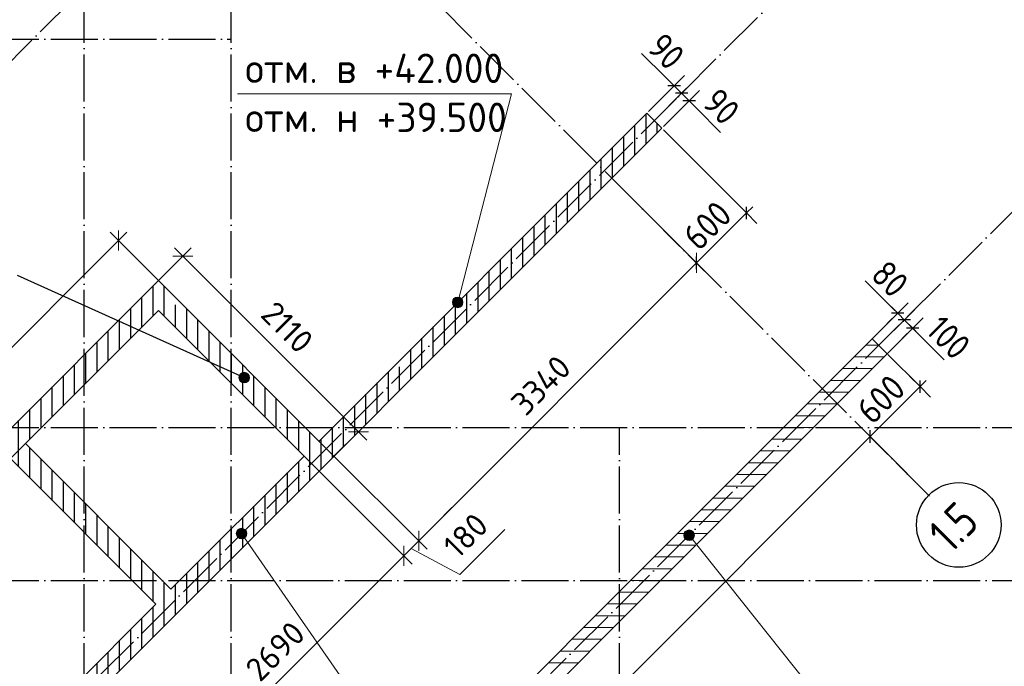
# Model space of a CAD drawing. Header units: millimetres. Extents: x -49773 to 2322955, y -3321 to 58485.
# Tile 427 of 580: x 1675838 to 1684208, y 11002 to 16495. Entities that reach past the tile are written whole.
import ezdxf

# ---------------------------------------------------------------- set-up
doc = ezdxf.new("R2010")
doc.units = ezdxf.units.MM
doc.header["$PDMODE"] = 65
doc.linetypes.add('______11', pattern=[500, 400, -50, 0, -50])
doc.linetypes.add('______5', pattern=[1100, 800, -100, 100, -100])
for name, color, linetype, lineweight in [('Высотная отметки_ общее', 7, 'Continuous', 13), ('Размерная линия_ общее', 7, 'Continuous', 13), ('Размерная линия_ общее_1', 7, 'Continuous', 13), ('СПДС_РАЗМЕРЫ', 152, 'Continuous', 25), ('Стена_ общее', 7, 'Continuous', 35), ('тонкая', 7, 'Continuous', 25)]:
    doc.layers.add(name, color=color, linetype=linetype, lineweight=lineweight)
doc.layers.add('Осевая линия_ общее', color=7, linetype='______5', lineweight=13, true_color=0xa0a0a0)
doc.styles.add('ISOCPEUR', font='txt')
doc.dimstyles.new('__________2', dxfattribs={"dimtxt": 250, "dimasz": 200, "dimexe": 0, "dimexo": 0, "dimgap": 100, "dimtad": 1, "dimdec": 0, "dimrnd": 1, "dimzin": 12, "dimdsep": 46, "dimtxsty": 'ISOCPEUR', "dimblk": 'ALL_ML_STRICH', "dimblk1": 'ALL_ML_STRICH', "dimblk2": 'ALL_ML_STRICH', "dimsah": 1, "dimcen": 0, "dimclrd": 7, "dimclre": 7, "dimclrt": 7, "dimadec": 0, "dimazin": 0, "dimtfac": 1, "dimtdec": 0, "dimtmove": 1, "dimatfit": 3, "dimfxl": 0, "dimtzin": 0, "dimlwd": 0, "dimlwe": 13, "dimarcsym": 0})

# ---------------------------------------------------------------- blocks, each defined once
blk = doc.blocks.new('ALL_ML_STRICH')
at = {"color": 0, "linetype": 'ByBlock', "lineweight": -2}
for p, q in [((0, -0.5), (0, 0.5)), ((-1, 0), (0.5, 0)), ((-0.3, -0.3), (0.3, 0.3))]:
    blk.add_line(p, q, dxfattribs=at)
blk = doc.blocks.new('*D972')
at = {"layer": 'Defpoints', "color": 0}
for p in [(1676677.361306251, 14619.53255214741), (1677017.476637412, 14279.42327415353), (1673750.67526387, 11012.56375902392)]:
    blk.add_point(p, dxfattribs=at)
at = {"layer": 'СПДС_РАЗМЕРЫ', "color": 7, "lineweight": 13}
for p, q in [((1677017.476637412, 14279.42327415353), (1676677.361306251, 14619.53255214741)), ((1673750.67526387, 11012.56375902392), (1673410.559932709, 11352.6730370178))]:
    blk.add_line(p, q, dxfattribs=at)
at = {"layer": 'СПДС_РАЗМЕРЫ', "color": 7, "lineweight": 0}
blk.add_line((1673551.980030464, 11494.09565172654), (1676535.941208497, 14478.10993743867), dxfattribs=at)
at = {"layer": 'СПДС_РАЗМЕРЫ', "color": 7, "lineweight": 0, "xscale": 200, "yscale": 200, "zscale": 200}
for p, rotation in [((1676677.361306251, 14619.53255214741), 45.00050986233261), ((1673410.559932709, 11352.6730370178), 225.0005098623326)]:
    blk.add_blockref('ALL_ML_STRICH', p, dxfattribs=dict(at, rotation=rotation))
at = {"layer": 'СПДС_РАЗМЕРЫ', "color": 7, "insert": (1674902.538004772, 13127.52289233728), "char_height": 200, "attachment_point": 5, "rotation": 45.000509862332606, "style": 'ISOCPEUR'}
blk.add_mtext('4620', dxfattribs=at)
blk = doc.blocks.new('*D973')
at = {"layer": 'Defpoints', "color": 0}
for p in [(1677224.947382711, 14486.89401945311), (1677017.476637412, 14279.42327415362), (1678509.497895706, 12787.40201585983)]:
    blk.add_point(p, dxfattribs=at)
at = {"layer": 'СПДС_РАЗМЕРЫ', "color": 7, "lineweight": 13}
for p, q in [((1677017.476637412, 14279.42327415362), (1677224.947382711, 14486.89401945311)), ((1678509.497895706, 12787.40201585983), (1678716.968641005, 12994.87276115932))]:
    blk.add_line(p, q, dxfattribs=at)
at = {"layer": 'СПДС_РАЗМЕРЫ', "color": 7, "lineweight": 0}
blk.add_line((1678575.547284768, 13136.29411739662), (1677366.368738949, 14345.4726632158), dxfattribs=at)
at = {"layer": 'СПДС_РАЗМЕРЫ', "color": 7, "lineweight": 0, "xscale": 200, "yscale": 200, "zscale": 200}
for p, rotation in [((1677224.947382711, 14486.89401945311), 135.0000000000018), ((1678716.968641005, 12994.87276115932), 315.0000000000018)]:
    blk.add_blockref('ALL_ML_STRICH', p, dxfattribs=dict(at, rotation=rotation))
at = {"layer": 'СПДС_РАЗМЕРЫ', "color": 7, "insert": (1678112.379368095, 13882.30474654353), "char_height": 200, "attachment_point": 5, "rotation": 315.0000000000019, "style": 'ISOCPEUR'}
blk.add_mtext('2110', dxfattribs=at)
blk = doc.blocks.new('*D974')
at = {"layer": 'Defpoints', "color": 0}
for p in [(1680871.234956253, 15149.13907640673), (1681591.34329294, 14429.04355577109), (1678509.526966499, 12787.3729450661)]:
    blk.add_point(p, dxfattribs=at)
at = {"layer": 'СПДС_РАЗМЕРЫ', "color": 7, "lineweight": 13}
for p, q in [((1680871.234956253, 15149.13907640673), (1681591.34329294, 14429.04355577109)), ((1678509.526966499, 12787.3729450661), (1679229.627248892, 12067.28547858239))]:
    blk.add_line(p, q, dxfattribs=at)
at = {"layer": 'СПДС_РАЗМЕРЫ', "color": 7, "lineweight": 0}
blk.add_line((1679371.047346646, 12208.70809329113), (1681449.923195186, 14287.62094106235), dxfattribs=at)
at = {"layer": 'СПДС_РАЗМЕРЫ', "color": 7, "lineweight": 0, "xscale": 200, "yscale": 200, "zscale": 200}
for p, rotation in [((1681591.34329294, 14429.04355577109), 45.00050986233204), ((1679229.627248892, 12067.28547858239), 225.0005098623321)]:
    blk.add_blockref('ALL_ML_STRICH', p, dxfattribs=dict(at, rotation=rotation))
at = {"layer": 'СПДС_РАЗМЕРЫ', "color": 7, "insert": (1680269.062656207, 13389.58461493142), "char_height": 200, "attachment_point": 5, "rotation": 45.000509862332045, "style": 'ISOCPEUR'}
blk.add_mtext('3340', dxfattribs=at)
blk = doc.blocks.new('*D975')
at = {"layer": 'Defpoints', "color": 0}
for p in [(1678509.526966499, 12787.3729450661), (1678382.325287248, 12660.00291157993), (1679229.635303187, 12067.27742443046)]:
    blk.add_point(p, dxfattribs=at)
at = {"layer": 'СПДС_РАЗМЕРЫ', "color": 7, "lineweight": 13}
for p, q in [((1678509.526966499, 12787.3729450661), (1679229.635303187, 12067.27742443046)), ((1678382.325287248, 12660.00291157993), (1679102.350578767, 11939.99043463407))]:
    blk.add_line(p, q, dxfattribs=at)
at = {"layer": 'СПДС_РАЗМЕРЫ', "color": 7, "lineweight": 0}
for p, q in [((1679371.055400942, 12208.70003913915), (1679512.475498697, 12350.12265384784)), ((1679961.486725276, 12162.74010550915), (1679579.652461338, 11780.89904579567)), ((1679102.350578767, 11939.99043463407), (1679229.635303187, 12067.27742443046)), ((1679579.652461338, 11780.89904579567), (1679165.992940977, 12003.63392953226)), ((1678960.930481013, 11798.56781992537), (1678819.510383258, 11657.14520521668))]:
    blk.add_line(p, q, dxfattribs=at)
at = {"layer": 'СПДС_РАЗМЕРЫ', "color": 7, "lineweight": 0, "xscale": 200, "yscale": 200, "zscale": 200}
for p, rotation in [((1679229.635303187, 12067.27742443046), 225.000509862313), ((1679102.350578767, 11939.99043463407), 45.000509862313)]:
    blk.add_blockref('ALL_ML_STRICH', p, dxfattribs=dict(at, rotation=rotation))
at = {"layer": 'СПДС_РАЗМЕРЫ', "color": 7, "insert": (1679629.146978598, 12113.23967340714), "char_height": 200, "attachment_point": 5, "rotation": 45.000509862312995, "style": 'ISOCPEUR'}
blk.add_mtext('180', dxfattribs=at)
blk = doc.blocks.new('*D976')
at = {"layer": 'Defpoints', "color": 0}
for p in [(1678382.15065904, 12660.17754840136), (1679102.258995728, 11940.08202776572), (1676480.100312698, 10758.00443285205)]:
    blk.add_point(p, dxfattribs=at)
at = {"layer": 'СПДС_РАЗМЕРЫ', "color": 7, "lineweight": 13}
for p, q in [((1678382.15065904, 12660.17754840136), (1679102.258995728, 11940.08202776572)), ((1676480.100312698, 10758.00443285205), (1677200.164190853, 10037.95336995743))]:
    blk.add_line(p, q, dxfattribs=at)
at = {"layer": 'СПДС_РАЗМЕРЫ', "color": 7, "lineweight": 0}
blk.add_line((1677341.584288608, 10179.37598466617), (1678960.838897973, 11798.65941305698), dxfattribs=at)
at = {"layer": 'СПДС_РАЗМЕРЫ', "color": 7, "lineweight": 0, "xscale": 200, "yscale": 200, "zscale": 200}
for p, rotation in [((1679102.258995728, 11940.08202776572), 45.00050986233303), ((1677200.164190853, 10037.95336995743), 225.000509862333)]:
    blk.add_blockref('ALL_ML_STRICH', p, dxfattribs=dict(at, rotation=rotation))
at = {"layer": 'СПДС_РАЗМЕРЫ', "color": 7, "insert": (1678009.788978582, 11130.43779661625), "char_height": 200, "attachment_point": 5, "rotation": 45.000509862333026, "style": 'ISOCPEUR'}
blk.add_mtext('2690', dxfattribs=at)

msp = doc.modelspace()

# ---------------------------------------------------------------- hatches: boundary and pattern name
at = {"layer": 'Высотная отметки_ общее', "linetype": 'Continuous', "lineweight": 13, "transparency": 33554687}
for points in [[(1679516.464385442, 14091.07734207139), (1679581.082305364, 14133.68598464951), (1679558.633574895, 14138.29413894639)], [(1679516.464385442, 14091.07734207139), (1679558.633574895, 14138.29413894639), (1679521.066436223, 14113.52607254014)], [(1679523.587188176, 14068.82392410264), (1679581.082305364, 14133.68598464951), (1679516.464385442, 14091.07734207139)], [(1679521.066436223, 14113.52607254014), (1679558.633574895, 14138.29413894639), (1679536.386260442, 14131.16523269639)], [(1679523.587188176, 14068.82392410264), (1679598.72146552, 14118.37226394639), (1679581.082305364, 14133.68598464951)], [(1679541.238555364, 14053.51020339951), (1679598.72146552, 14118.37226394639), (1679523.587188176, 14068.82392410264)], [(1679541.238555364, 14053.51020339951), (1679605.85037177, 14096.11274246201), (1679598.72146552, 14118.37226394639)], [(1679563.681182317, 14048.90204910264), (1679605.85037177, 14096.11274246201), (1679541.238555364, 14053.51020339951)], [(1679563.681182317, 14048.90204910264), (1679601.242217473, 14073.68232254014), (1679605.85037177, 14096.11274246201)], [(1679601.242217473, 14073.68232254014), (1679563.681182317, 14048.90204910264), (1679585.92849677, 14056.03095535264)], [(1677702.04653792, 13460.94238937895), (1677781.508207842, 13426.3598698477), (1677711.146879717, 13482.4633854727)], [(1677711.146879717, 13482.4633854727), (1677790.614653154, 13447.88086594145), (1677730.104399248, 13496.1352604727)], [(1677711.146879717, 13482.4633854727), (1677781.508207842, 13426.3598698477), (1677790.614653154, 13447.88086594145)], [(1677730.104399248, 13496.1352604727), (1677788.045073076, 13470.64087570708), (1677752.864409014, 13498.6987370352)], [(1677730.104399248, 13496.1352604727), (1677790.614653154, 13447.88086594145), (1677788.045073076, 13470.64087570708)], [(1677752.864409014, 13498.6987370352), (1677788.045073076, 13470.64087570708), (1677774.385405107, 13489.59839523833)], [(1677704.610014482, 13438.18237961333), (1677762.556791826, 13412.6879948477), (1677702.04653792, 13460.94238937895)], [(1677702.04653792, 13460.94238937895), (1677762.556791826, 13412.6879948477), (1677781.508207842, 13426.3598698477)], [(1677739.790678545, 13410.13062180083), (1677704.610014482, 13438.18237961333), (1677718.269682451, 13419.22486008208)], [(1677704.610014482, 13438.18237961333), (1677739.790678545, 13410.13062180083), (1677762.556791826, 13412.6879948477)], [(1677679.811054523, 12135.79745006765), (1677759.272724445, 12101.2149305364), (1677688.91139632, 12157.3184461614)], [(1677688.91139632, 12157.3184461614), (1677768.379169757, 12122.73592663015), (1677707.868915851, 12170.9903211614)], [(1677688.91139632, 12157.3184461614), (1677759.272724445, 12101.2149305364), (1677768.379169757, 12122.73592663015)], [(1677707.868915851, 12170.9903211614), (1677765.809589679, 12145.49593639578), (1677730.628925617, 12173.5537977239)], [(1677707.868915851, 12170.9903211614), (1677768.379169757, 12122.73592663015), (1677765.809589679, 12145.49593639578)], [(1677730.628925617, 12173.5537977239), (1677765.809589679, 12145.49593639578), (1677752.14992171, 12164.45345592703)], [(1681483.706687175, 12121.31539717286), (1681563.168357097, 12086.73287764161), (1681492.807028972, 12142.83639326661)], [(1681492.807028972, 12142.83639326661), (1681572.274802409, 12108.25387373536), (1681511.764548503, 12156.50826826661)], [(1681492.807028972, 12142.83639326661), (1681563.168357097, 12086.73287764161), (1681572.274802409, 12108.25387373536)], [(1681511.764548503, 12156.50826826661), (1681569.705222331, 12131.01388350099), (1681534.524558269, 12159.07174482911)], [(1681511.764548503, 12156.50826826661), (1681572.274802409, 12108.25387373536), (1681569.705222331, 12131.01388350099)], [(1681534.524558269, 12159.07174482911), (1681569.705222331, 12131.01388350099), (1681556.045554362, 12149.97140303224)], [(1677682.374531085, 12113.03744030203), (1677740.321308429, 12087.5430555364), (1677679.811054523, 12135.79745006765)], [(1677679.811054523, 12135.79745006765), (1677740.321308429, 12087.5430555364), (1677759.272724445, 12101.2149305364)], [(1677717.555195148, 12084.98568248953), (1677682.374531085, 12113.03744030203), (1677696.034199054, 12094.07992077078)], [(1677682.374531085, 12113.03744030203), (1677717.555195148, 12084.98568248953), (1677740.321308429, 12087.5430555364)], [(1681486.270163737, 12098.55538740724), (1681544.216941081, 12073.06100264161), (1681483.706687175, 12121.31539717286)], [(1681483.706687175, 12121.31539717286), (1681544.216941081, 12073.06100264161), (1681563.168357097, 12086.73287764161)], [(1681521.4508278, 12070.50362959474), (1681486.270163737, 12098.55538740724), (1681499.929831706, 12079.59786787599)], [(1681486.270163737, 12098.55538740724), (1681521.4508278, 12070.50362959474), (1681544.216941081, 12073.06100264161)]]:
    msp.add_hatch(color=7, dxfattribs=at).paths.add_polyline_path(points)
at = {"layer": 'тонкая'}
h = msp.add_hatch(dxfattribs=at)
h.set_pattern_fill('ANSI31', color=254, scale=30, angle=45)
h.set_pattern_definition([(90, (0, 0), (-95.25, 5.832380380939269e-15), [])])
edge = h.paths.add_edge_path()
edge.add_line((1674469.143922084, 11731.04520433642), (1674723.694879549, 11731.04520433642))
edge.add_line((1673877.951875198, 10885.2871476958), (1674723.694879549, 11731.04520433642))
edge.add_line((1673885.819306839, 10877.41937650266), (1673877.951875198, 10885.2871476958))
edge.add_line((1673885.819306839, 10735.99281752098), (1673885.819306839, 10877.41937650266))
edge.add_line((1673735.813203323, 10885.99906270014), (1673885.819306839, 10735.99281752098))
edge.add_line((1673735.813203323, 10885.99906270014), (1673735.813203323, 10997.70312375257))
edge.add_line((1673750.675263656, 11012.56375881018), (1673735.813203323, 10997.70312375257))
edge.add_line((1673750.675263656, 11012.56375881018), (1674469.143922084, 11731.04520433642))
edge = h.paths.add_edge_path()
edge.add_line((1675769.120785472, 13031.04520433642), (1676385.819306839, 13647.75470152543))
edge.add_line((1676385.819306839, 13393.19921363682), (1676385.819306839, 13647.75470152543))
edge.add_line((1676023.671742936, 13031.04520433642), (1676385.819306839, 13393.19921363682))
edge.add_line((1675769.120785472, 13031.04520433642), (1676023.671742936, 13031.04520433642))
edge = h.paths.add_edge_path()
edge.add_line((1677153.97436792, 14142.92554364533), (1677017.476637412, 14279.4232741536))
edge.add_arc((1677185.793287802, 14111.10485269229), 45.00000039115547, 134.9984054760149, 315.0015945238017)
edge.add_line((1677635.813203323, 13661.0867082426), (1677217.613978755, 14079.28593281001))
edge.add_line((1677635.813203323, 13406.55181756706), (1677635.813203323, 13661.0867082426))
edge.add_line((1677017.502185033, 14024.8933343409), (1677635.813203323, 13406.55181756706))
edge.add_line((1676385.819306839, 13393.19921363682), (1677017.502185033, 14024.8933343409))
edge.add_line((1676385.819306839, 13393.19921363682), (1676385.819306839, 13647.75470152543))
edge.add_line((1676385.819306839, 13647.75470152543), (1677017.476637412, 14279.4232741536))
edge = h.paths.add_edge_path()
edge.add_line((1677635.813203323, 13406.55181756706), (1678011.301295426, 13031.04520433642))
edge.add_line((1677635.813203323, 13406.55181756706), (1677635.813203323, 13661.0867082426))
edge.add_line((1678265.854707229, 13031.04520433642), (1677635.813203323, 13661.0867082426))
edge.add_line((1678011.301295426, 13031.04520433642), (1678265.854707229, 13031.04520433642))
edge = h.paths.add_edge_path()
edge.add_line((1678011.301295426, 13031.04520433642), (1678265.854707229, 13031.04520433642))
edge.add_line((1678382.225462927, 12914.67444863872), (1678265.854707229, 13031.04520433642))
edge.add_line((1678445.859590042, 12851.04032152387), (1678382.225462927, 12914.67444863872))
edge.add_line((1678318.575305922, 12723.75603740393), (1678445.859590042, 12851.04032152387))
edge.add_line((1678254.942466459, 12787.39201558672), (1678318.575305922, 12723.75603740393))
edge.add_line((1678011.301295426, 13031.04520433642), (1678254.942466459, 12787.39201558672))
edge = h.paths.add_edge_path()
edge.add_line((1676385.819306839, 12139.19990786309), (1676385.819306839, 12393.81352801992))
edge.add_line((1677048.554940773, 11731.04520433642), (1676385.819306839, 12393.81352801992))
edge.add_line((1676793.994142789, 11731.04520433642), (1677048.554940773, 11731.04520433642))
edge.add_line((1676385.819306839, 12139.19990786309), (1676793.994142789, 11731.04520433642))
edge = h.paths.add_edge_path()
edge.add_line((1675758.80977061, 12766.17851807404), (1676385.819306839, 12139.19990786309))
edge.add_line((1675758.80977061, 12766.17851807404), (1675886.143233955, 12893.51424766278))
edge.add_line((1676385.819306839, 12393.81352801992), (1675886.143233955, 12893.51424766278))
edge.add_line((1676385.819306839, 12139.19990786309), (1676385.819306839, 12393.81352801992))
edge = h.paths.add_edge_path()
edge.add_line((1677198.590979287, 11731.04520433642), (1677325.864472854, 11731.04520433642))
edge.add_line((1676416.46553167, 10821.64626315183), (1677325.864472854, 11731.04520433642))
edge.add_line((1676416.46553167, 10821.64626315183), (1676385.819306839, 10852.29286060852))
edge.add_line((1676385.819306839, 10852.29286060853), (1676385.819306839, 10918.27712960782))
edge.add_line((1676996.297102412, 11528.75222291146), (1676385.819306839, 10918.27712960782))
edge.add_line((1676793.994142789, 11731.04520433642), (1676996.297102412, 11528.75222291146))
edge.add_line((1676793.994142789, 11731.04520433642), (1677048.554940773, 11731.04520433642))
edge.add_line((1677123.570943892, 11656.02550101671), (1677048.554940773, 11731.04520433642))
edge.add_line((1677198.590979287, 11731.04520433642), (1677123.570943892, 11656.02550101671))
edge = h.paths.add_edge_path()
edge.add_line((1676416.46553167, 10821.64626315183), (1677325.864472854, 11731.04520433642))
edge.add_line((1677325.864472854, 11731.04520433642), (1677453.141084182, 11731.04520433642))
edge.add_line((1676480.103450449, 10758.00757060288), (1677453.141084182, 11731.04520433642))
edge.add_line((1676480.103450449, 10758.00757060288), (1676416.46553167, 10821.64626315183))
edge = h.paths.add_edge_path()
edge.add_line((1677635.813203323, 12168.26549301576), (1677198.590979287, 11731.04520433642))
edge.add_line((1677635.813203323, 12040.99393480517), (1677635.813203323, 12168.26549301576))
edge.add_line((1677325.864472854, 11731.04520433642), (1677635.813203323, 12040.99393480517))
edge.add_line((1677198.590979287, 11731.04520433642), (1677325.864472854, 11731.04520433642))
edge = h.paths.add_edge_path()
edge.add_line((1677635.813203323, 11913.71732347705), (1677635.813203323, 12040.99393480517))
edge.add_line((1677453.141084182, 11731.04520433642), (1677635.813203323, 11913.71732347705))
edge.add_line((1677325.864472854, 11731.04520433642), (1677453.141084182, 11731.04520433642))
edge.add_line((1677325.864472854, 11731.04520433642), (1677635.813203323, 12040.99393480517))
edge = h.paths.add_edge_path()
edge.add_line((1677635.813203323, 12040.99393480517), (1678318.575305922, 12723.75603740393))
edge.add_line((1678318.575305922, 12723.75603740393), (1678382.21204213, 12660.11616228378))
edge.add_line((1677635.813203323, 11913.71732347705), (1678382.21204213, 12660.11616228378))
edge.add_line((1677635.813203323, 11913.71732347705), (1677635.813203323, 12040.99393480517))
edge = h.paths.add_edge_path()
edge.add_line((1678254.942466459, 12787.39201558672), (1677635.813203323, 12168.26549301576))
edge.add_line((1678254.942466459, 12787.39201558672), (1678318.575305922, 12723.75603740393))
edge.add_line((1677635.813203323, 12040.99393480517), (1678318.575305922, 12723.75603740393))
edge.add_line((1677635.813203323, 12040.99393480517), (1677635.813203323, 12168.26549301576))
edge = h.paths.add_edge_path()
edge.add_line((1680871.234956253, 15149.13907640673), (1680807.596650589, 15212.77738207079))
edge.add_line((1678753.141084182, 13031.04520433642), (1680871.234956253, 15149.13907640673))
edge.add_line((1678625.864472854, 13031.04520433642), (1678753.141084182, 13031.04520433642))
edge.add_line((1678625.864472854, 13031.04520433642), (1680807.596650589, 15212.77738207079))
edge = h.paths.add_edge_path()
edge.add_line((1678509.497895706, 12787.40201585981), (1678445.859590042, 12851.04032152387))
edge.add_line((1678445.859590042, 12851.04032152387), (1678625.864472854, 13031.04520433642))
edge.add_line((1678625.864472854, 13031.04520433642), (1678753.141084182, 13031.04520433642))
edge.add_line((1678509.497895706, 12787.40201585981), (1678753.141084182, 13031.04520433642))
edge = h.paths.add_edge_path()
edge.add_line((1678498.59673374, 13031.04520433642), (1678382.225462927, 12914.67444863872))
edge.add_line((1678498.59673374, 13031.04520433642), (1678625.864472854, 13031.04520433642))
edge.add_line((1678445.859590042, 12851.04032152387), (1678625.864472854, 13031.04520433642))
edge.add_line((1678445.859590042, 12851.04032152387), (1678382.225462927, 12914.67444863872))
edge = h.paths.add_edge_path()
edge.add_line((1678625.864472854, 13031.04520433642), (1680807.596650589, 15212.77738207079))
edge.add_line((1678498.59673374, 13031.04520433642), (1678625.864472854, 13031.04520433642))
edge.add_line((1679024.148207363, 13556.59435161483), (1678498.59673374, 13031.04520433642))
edge.add_arc((1679055.936378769, 13588.44575965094), 45.00000039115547, 225.0569329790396, 404.9428134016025)
edge.add_line((1680743.96775058, 15276.40628207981), (1679087.787927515, 13620.23379006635))
edge.add_line((1680807.596650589, 15212.77738207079), (1680743.96775058, 15276.40628207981))
edge = h.paths.add_edge_path()
edge.add_line((1674469.143922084, 11731.04520433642), (1675769.120785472, 13031.04520433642))
edge.add_line((1675769.120785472, 13031.04520433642), (1676023.671742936, 13031.04520433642))
edge.add_line((1675886.143233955, 12893.51424766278), (1676023.671742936, 13031.04520433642))
edge.add_line((1675758.80977061, 12766.17851807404), (1675886.143233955, 12893.51424766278))
edge.add_line((1674723.694879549, 11731.04520433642), (1675758.80977061, 12766.17851807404))
edge.add_line((1674469.143922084, 11731.04520433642), (1674723.694879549, 11731.04520433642))
edge = h.paths.add_edge_path()
edge.add_line((1678318.575305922, 12723.75603740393), (1678445.859590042, 12851.04032152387))
edge.add_line((1678509.497895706, 12787.40201585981), (1678445.859590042, 12851.04032152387))
edge.add_line((1678382.21204213, 12660.11616228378), (1678509.497895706, 12787.40201585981))
edge.add_line((1678318.575305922, 12723.75603740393), (1678382.21204213, 12660.11616228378))
edge = h.paths.add_edge_path()
edge.add_line((1680807.596650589, 15212.77738207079), (1680743.96775058, 15276.40628207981))
edge.add_line((1681168.233215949, 15700.66986944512), (1680743.96775058, 15276.40628207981))
edge.add_line((1681231.861176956, 15637.04190843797), (1681168.233215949, 15700.66986944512))
edge.add_line((1680807.596650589, 15212.77738207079), (1681231.861176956, 15637.04190843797))
edge = h.paths.add_edge_path()
edge.add_line((1680807.596650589, 15212.77738207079), (1681231.861176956, 15637.04190843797))
edge.add_line((1681295.49948262, 15573.4036027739), (1681231.861176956, 15637.04190843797))
edge.add_line((1680871.234956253, 15149.13907640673), (1681295.49948262, 15573.4036027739))
edge.add_line((1680871.234956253, 15149.13907640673), (1680807.596650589, 15212.77738207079))

# ---------------------------------------------------------------- linework, layer by layer
at = {"layer": 'Высотная отметки_ общее', "color": 7, "linetype": 'Continuous', "lineweight": 13, "transparency": 33554687}
for p, q in [((1679523.587188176, 14068.82392410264), (1679523.587188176, 14068.82392410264)), ((1679536.386260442, 14131.16523269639), (1679536.386260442, 14131.16523269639)), ((1679598.72146552, 14118.37226394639), (1679598.72146552, 14118.37226394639)), ((1679585.92849677, 14056.03095535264), (1679585.92849677, 14056.03095535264)), ((1677711.146879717, 13482.4633854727), (1677711.146879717, 13482.4633854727)), ((1677774.385405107, 13489.59839523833), (1677774.385405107, 13489.59839523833)), ((1677718.269682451, 13419.22486008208), (1677718.269682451, 13419.22486008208)), ((1677781.508207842, 13426.3598698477), (1677781.508207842, 13426.3598698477)), ((1677688.91139632, 12157.3184461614), (1677688.91139632, 12157.3184461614)), ((1677752.14992171, 12164.45345592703), (1677752.14992171, 12164.45345592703)), ((1681492.807028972, 12142.83639326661), (1681492.807028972, 12142.83639326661)), ((1681556.045554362, 12149.97140303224), (1681556.045554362, 12149.97140303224)), ((1677696.034199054, 12094.07992077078), (1677696.034199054, 12094.07992077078)), ((1677759.272724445, 12101.2149305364), (1677759.272724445, 12101.2149305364)), ((1681499.929831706, 12079.59786787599), (1681499.929831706, 12079.59786787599)), ((1681563.168357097, 12086.73287764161), (1681563.168357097, 12086.73287764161))]:
    msp.add_line(p, q, dxfattribs=at)
for points in [[(1679561.160430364, 14093.60419754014), (1680017.425470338, 15865.84847072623), (1677689.876867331, 15865.84847072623)], [(1677724.092060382, 12129.27279186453), (1680087.662086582, 8723.878460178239), (1682355.813942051, 8723.878460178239)], [(1681527.987693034, 12114.79073896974), (1682754.819980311, 10574.83056137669), (1685082.368583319, 10574.83056137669)]]:
    msp.add_lwpolyline(points, dxfattribs=at)
for centre in [(1679561.160430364, 14093.60419754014), (1677746.327543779, 13454.41773117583), (1677724.092060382, 12129.27279186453), (1681527.987693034, 12114.79073896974)]:
    msp.add_circle(centre, 45.00000039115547, dxfattribs=at)
at = {"layer": 'Осевая линия_ общее', "color": 253, "linetype": '______11', "lineweight": -3, "true_color": 0xa0a0a0, "transparency": 33554687}
for p, q in [((1676385.819306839, 4797.440612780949), (1676385.819306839, 37371.04154222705)), ((1677635.813203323, 4797.440612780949), (1677635.813203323, 26231.0391008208)), ((1672122.225031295, 12502.49252329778), (1680204.453340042, 20584.72083204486)), ((1683572.379365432, 12447.99466722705), (1677109.427705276, 18910.9463273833)), ((1675108.315119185, 9513.495850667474), (1683190.543427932, 17595.72415941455)), ((1666099.646609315, 16331.0391008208), (1677635.813203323, 16331.0391008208)), ((1677017.503060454, 7604.306106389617), (1685099.735322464, 15686.53836839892)), ((1666099.646609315, 13031.04520433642), (1687535.813203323, 13031.04520433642)), ((1680935.813203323, 4797.440612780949), (1680935.813203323, 13031.04520433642)), ((1666099.646609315, 11731.04520433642), (1687535.813203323, 11731.04520433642))]:
    msp.add_line(p, q, dxfattribs=at)
at = {"layer": 'Осевая линия_ общее', "color": 7, "linetype": 'Continuous', "lineweight": 25, "transparency": 33554687}
msp.add_circle((1683820.340791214, 12202.63333910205), 359.3406200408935, dxfattribs=at)
at = {"layer": 'Размерная линия_ общее', "color": 7, "linetype": 'Continuous', "lineweight": 13, "transparency": 33554687}
for p, q in [((1681326.535859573, 16006.85086839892), (1681124.301972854, 16209.08475511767)), ((1681432.743134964, 15901.55912035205), (1681326.535859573, 16006.85086839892)), ((1681400.919404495, 15933.3828508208), (1681347.885957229, 15986.41629808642)), ((1681464.554658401, 15869.74149339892), (1681400.919404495, 15933.3828508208)), ((1681528.202119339, 15806.10013597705), (1681464.554658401, 15869.74149339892)), ((1681496.37838887, 15837.9238664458), (1681593.15573262, 15740.5605851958)), ((1681528.202119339, 15806.10013597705), (1681581.235566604, 15753.07279222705)), ((1681593.15573262, 15740.5605851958), (1681795.395722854, 15538.32669847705)), ((1682015.598359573, 14853.3047258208), (1682068.625703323, 14906.33817308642)), ((1681591.336884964, 14429.0371476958), (1682015.598359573, 14853.3047258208)), ((1683227.158418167, 14074.95389574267), (1683024.918427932, 14277.19388597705)), ((1683333.353486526, 13969.66825121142), (1683227.158418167, 14074.95389574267)), ((1683301.541963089, 14001.48587816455), (1683248.508515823, 14054.51932543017)), ((1683365.177216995, 13937.84452074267), (1683301.541963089, 14001.48587816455)), ((1683428.818574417, 13874.20926683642), (1683365.177216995, 13937.84452074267)), ((1683396.994843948, 13906.03299730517), (1683493.778291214, 13808.66971605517)), ((1683428.818574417, 13874.20926683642), (1683481.852021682, 13821.1758195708)), ((1683493.778291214, 13808.66971605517), (1683696.006074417, 13606.4297258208)), ((1683491.078353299, 13377.82036407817), (1683544.111800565, 13430.8538113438)), ((1683066.810775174, 12953.5588894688), (1683491.078353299, 13377.82036407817))]:
    msp.add_line(p, q, dxfattribs=at)
at = {"layer": 'Размерная линия_ общее', "color": 253, "linetype": 'Continuous', "lineweight": -3, "true_color": 0xa0a0a0, "transparency": 33554687}
for p, q in [((1681400.919404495, 15933.3828508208), (1681489.310517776, 16021.76786058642)), ((1681400.919404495, 15933.3828508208), (1681183.866181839, 15716.3174211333)), ((1681400.919404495, 15933.3828508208), (1681312.534394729, 15844.99173753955)), ((1681464.554658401, 15869.74149339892), (1681552.945771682, 15958.12650316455)), ((1681464.554658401, 15869.74149339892), (1681247.501435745, 15652.68216722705)), ((1681464.554658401, 15869.74149339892), (1681376.175752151, 15781.35038011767)), ((1681528.202119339, 15806.10013597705), (1681616.587129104, 15894.4912492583)), ((1681528.202119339, 15806.10013597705), (1681311.142793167, 15589.0469133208)), ((1681528.202119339, 15806.10013597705), (1681439.811006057, 15717.71512621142)), ((1682015.598359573, 14853.3047258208), (1681309.641328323, 15559.2617570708)), ((1682015.598359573, 14853.3047258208), (1681927.207246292, 14941.69583910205)), ((1682015.598359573, 14853.3047258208), (1682103.983369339, 14764.91971605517)), ((1681591.336884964, 14429.0371476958), (1681502.945771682, 14517.42826097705)), ((1681591.336884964, 14429.0371476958), (1681679.715791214, 14340.6582414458)), ((1683301.541963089, 14001.48587816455), (1683389.920869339, 14089.8769914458)), ((1683301.541963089, 14001.48587816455), (1683084.476533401, 13784.4326555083)), ((1683301.541963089, 14001.48587816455), (1683213.150849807, 13913.10086839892)), ((1683358.109464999, 13944.91295063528), (1683446.494474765, 14033.30406391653)), ((1683373.746552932, 13960.54959886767), (1683156.68722676, 13743.49637621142)), ((1683358.109464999, 13944.91295063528), (1683269.718351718, 13856.53404438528)), ((1683428.818574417, 13874.20926683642), (1683517.209687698, 13962.60038011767)), ((1683428.818574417, 13874.20926683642), (1683211.753144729, 13657.14383714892)), ((1683428.818574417, 13874.20926683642), (1683340.427461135, 13785.81815355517)), ((1683491.082848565, 13377.8248592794), (1683218.833222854, 13650.06986253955)), ((1683491.078353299, 13377.82036407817), (1683402.687240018, 13466.21147735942)), ((1683491.078353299, 13377.82935446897), (1683579.457259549, 13289.43824118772)), ((1683066.810775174, 12953.5588894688), (1682978.419661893, 13041.95000275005)), ((1683388.126435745, 12632.24759691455), (1683476.51144551, 12543.8564836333))]:
    msp.add_line(p, q, dxfattribs=at)
at = {"layer": 'Размерная линия_ общее', "color": 7, "linetype": 'Continuous', "lineweight": 25, "transparency": 33554687}
for p, q in [((1681453.95285176, 15933.3828508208), (1681347.885957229, 15933.3828508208)), ((1681517.588105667, 15869.74149339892), (1681411.521211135, 15869.74149339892)), ((1681581.229463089, 15806.10013597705), (1681475.168672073, 15806.10013597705)), ((1682015.598359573, 14800.27127855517), (1682015.598359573, 14906.33817308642)), ((1681591.336884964, 14376.00370043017), (1681591.336884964, 14482.07059496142)), ((1683354.575410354, 14001.48587816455), (1683248.508515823, 14001.48587816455)), ((1683411.142912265, 13944.91295063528), (1683305.076017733, 13944.91295063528)), ((1683481.852021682, 13874.20926683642), (1683375.785127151, 13874.20926683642)), ((1683491.078353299, 13324.78691681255), (1683491.078353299, 13430.8538113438)), ((1683066.810775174, 12900.52544220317), (1683066.810775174, 13006.59233673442))]:
    msp.add_line(p, q, dxfattribs=at)
at = {"layer": 'Размерная линия_ общее', "color": 253, "linetype": 'Continuous', "lineweight": -3, "true_color": 0xa0a0a0, "transparency": 33554687}
for points in [[(1681591.336884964, 14429.0371476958), (1681579.309926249, 14441.06410641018), (1681579.309926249, 14441.06410641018), (1680885.373750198, 15135.00028246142)], [(1683388.126435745, 12632.24759691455), (1683376.0996132, 12644.27425596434), (1683376.0996132, 12644.27425596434), (1682939.145722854, 13081.22220628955)]]:
    msp.add_lwpolyline(points, dxfattribs=at)
at = {"layer": 'Размерная линия_ общее_1', "color": 7, "linetype": 'Continuous', "lineweight": 13, "transparency": 33554687}
msp.add_line((1683066.810775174, 12953.5588894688), (1677310.965791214, 7197.713905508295), dxfattribs=at)
at = {"layer": 'Стена_ общее', "color": 7, "linetype": 'Continuous', "lineweight": 35, "transparency": 33554687}
for p, q in [((1681168.233215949, 15700.66986944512), (1678382.225462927, 12914.67444863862)), ((1681295.49948262, 15573.40360277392), (1681168.222871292, 15700.68021410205)), ((1676480.100312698, 10758.00443285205), (1681295.49948262, 15573.40360277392)), ((1673750.67526387, 11012.56375902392), (1677017.476637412, 14279.42327415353)), ((1678509.497895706, 12787.40201585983), (1677017.476637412, 14279.42327415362)), ((1675886.143233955, 12893.51424766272), (1677017.502185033, 14024.89333434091)), ((1677017.502185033, 14024.89333434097), (1678382.21204213, 12660.11616228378)), ((1683084.476533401, 13784.42655199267), (1680871.231904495, 11571.1758195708)), ((1683211.753144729, 13657.14383714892), (1683084.476533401, 13784.42655199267)), ((1680998.508515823, 11443.89920824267), (1683211.753144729, 13657.14383714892)), ((1673877.951875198, 10885.2871476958), (1675886.143233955, 12893.51424766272)), ((1677123.57379212, 11656.02265264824), (1675886.143233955, 12893.51424766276)), ((1675758.80977061, 12766.178518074), (1676996.303284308, 11528.74604132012)), ((1678254.942466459, 12787.39201558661), (1677123.570943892, 11656.02550101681)), ((1680871.231904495, 11571.1758195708), (1678269.081314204, 8969.023431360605)), ((1676996.297102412, 11528.75222291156), (1675115.384736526, 9647.848182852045)), ((1678537.78463887, 8983.163124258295), (1680998.508515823, 11443.89920824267))]:
    msp.add_line(p, q, dxfattribs=at)
at = {"layer": 'Стена_ общее', "color": 253, "linetype": '______5', "lineweight": 18, "true_color": 0xababab, "transparency": 33554687}
for p, q in [((1683031.107392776, 13731.04520433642), (1683137.855321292, 13731.04520433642)), ((1682831.107392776, 13531.04520433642), (1683085.660615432, 13531.04520433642)), ((1682731.107392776, 13431.04520433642), (1682985.654863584, 13431.04520433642)), ((1682531.107392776, 13231.04520433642), (1682785.660615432, 13231.04520433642)), ((1682431.107392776, 13131.04520433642), (1682685.654863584, 13131.04520433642)), ((1682231.107392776, 12931.04520433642), (1682485.654863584, 12931.04520433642)), ((1682231.107392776, 12931.04520433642), (1682485.660615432, 12931.04520433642)), ((1682031.107392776, 12731.04520433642), (1682285.660615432, 12731.04520433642)), ((1681931.107392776, 12631.04520433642), (1682185.654863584, 12631.04520433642)), ((1681731.107392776, 12431.04520433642), (1681985.660615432, 12431.04520433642)), ((1681631.107392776, 12331.04520433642), (1681885.654863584, 12331.04520433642)), ((1681431.107392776, 12131.04520433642), (1681685.660615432, 12131.04520433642)), ((1681331.107392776, 12031.04520433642), (1681585.654863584, 12031.04520433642)), ((1681131.107392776, 11831.04520433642), (1681385.654863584, 11831.04520433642)), ((1681131.107392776, 11831.04520433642), (1681385.660615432, 11831.04520433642)), ((1680935.813203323, 11506.5945207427), (1680935.813203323, 11635.75729649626)), ((1680931.107392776, 11631.04520433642), (1681185.654863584, 11631.04520433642)), ((1680931.107392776, 11631.04520433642), (1681185.660615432, 11631.04520433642)), ((1680731.107392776, 11431.04520433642), (1680985.660615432, 11431.04520433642)), ((1680631.107392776, 11331.04520433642), (1680885.654863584, 11331.04520433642)), ((1680431.107392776, 11131.04520433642), (1680685.660615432, 11131.04520433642))]:
    msp.add_line(p, q, dxfattribs=at)
at = {"layer": 'Стена_ общее', "color": 253, "linetype": '______11', "lineweight": 18, "true_color": 0xababab, "transparency": 33554687}
for p, q in [((1682931.107392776, 13631.04520433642), (1683185.660615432, 13631.04520433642)), ((1682631.107392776, 13331.04520433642), (1682885.660615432, 13331.04520433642)), ((1682331.107392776, 13031.04520433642), (1682585.660615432, 13031.04520433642)), ((1682131.107392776, 12831.04520433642), (1682385.660615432, 12831.04520433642)), ((1681831.107392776, 12531.04520433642), (1682085.660615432, 12531.04520433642)), ((1681531.107392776, 12231.04520433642), (1681785.660615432, 12231.04520433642)), ((1681231.107392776, 11931.04520433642), (1681485.660615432, 11931.04520433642)), ((1681031.107392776, 11731.04520433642), (1681285.660615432, 11731.04520433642)), ((1680831.107392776, 11531.04520433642), (1681085.660615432, 11531.04520433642)), ((1680531.107392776, 11231.04520433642), (1680785.660615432, 11231.04520433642)), ((1680331.107392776, 11031.04520433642), (1680585.660615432, 11031.04520433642))]:
    msp.add_line(p, q, dxfattribs=at)
at = {"layer": 'тонкая'}
msp.add_line((1675814.814025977, 14325.84071743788), (1677745.236915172, 13456.35708493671), dxfattribs=at)

# ---------------------------------------------------------------- texts
at = {"layer": 'Высотная отметки_ общее', "color": 7, "linetype": 'Continuous', "lineweight": 25, "transparency": 33554687, "char_height": 250, "width": 2395.896862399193, "attachment_point": 7, "style": 'ISOCPEUR'}
for s, insert in [('{\\W0.9800;отм. в +42.000}', (1677755.341991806, 15957.51717189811)), ('{\\W0.9800;отм. н +39.500}', (1677755.341991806, 15540.84847072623))]:
    msp.add_mtext(s, dxfattribs=dict(at, insert=insert))
at = {"layer": 'Осевая линия_ общее', "color": 7, "linetype": 'Continuous', "lineweight": 25, "transparency": 33554687, "insert": (1683753.525605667, 11951.2539445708), "char_height": 300, "width": 568.0714015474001, "attachment_point": 7, "rotation": 45.00000125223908, "style": 'ISOCPEUR'}
msp.add_mtext('\\W0.79;1.5', dxfattribs=at)
at = {"layer": 'Размерная линия_ общее', "color": 7, "linetype": 'Continuous', "lineweight": 25, "transparency": 33554687, "char_height": 220.0000047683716, "attachment_point": 7, "style": 'ISOCPEUR'}
for s, insert, width, rotation in [('\\W0.87;90', (1681159.65963887, 16244.4424211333), 403.9324290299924, 314.9999987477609), ('\\W0.87;90', (1681628.513398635, 15775.91825121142), 403.9324290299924, 314.9999987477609), ('\\W0.91;600', (1681612.54660176, 14520.96830003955), 561.985063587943, 45.00000125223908), ('{\\W0.8700;80}', (1683060.276093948, 14312.53934496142), 403.9210999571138, 314.9999987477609), ('{\\W0.8700;100}', (1683529.129853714, 13844.02127855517), 403.9324290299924, 314.9999987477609), ('\\W0.91;600', (1683088.020491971, 13045.48393829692), 561.985063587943, 45.00000125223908)]:
    msp.add_mtext(s, dxfattribs=dict(at, insert=insert, width=width, rotation=rotation))

# ---------------------------------------------------------------- dimensions: what is measured, and where the dimension line sits
at = {"layer": 'СПДС_РАЗМЕРЫ'}
for base, p1, p2, angle, picture, middle in [((1681591.34329294, 14429.04355577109), (1678509.526966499, 12787.3729450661), (1680871.234956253, 15149.13907640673), 45.0005098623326, '*D974', (1680269.062656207, 13389.58461493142)), ((1676677.361306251, 14619.53255214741), (1673750.67526387, 11012.56375902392), (1677017.476637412, 14279.42327415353), 45.0005098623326, '*D972', (1674902.538004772, 13127.52289233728)), ((1677224.947382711, 14486.89401945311), (1678509.497895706, 12787.40201585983), (1677017.476637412, 14279.42327415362), 135.0000000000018, '*D973', (1678112.379368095, 13882.30474654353)), ((1679229.635303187, 12067.27742443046), (1678382.325287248, 12660.00291157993), (1678509.526966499, 12787.3729450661), 45.0005098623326, '*D975', (1679508.939895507, 11993.03045090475)), ((1679102.258995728, 11940.08202776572), (1676480.100312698, 10758.00443285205), (1678382.15065904, 12660.17754840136), 45.0005098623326, '*D976', (1678009.788978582, 11130.43779661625))]:
    dim = msp.add_linear_dim(base=base, p1=p1, p2=p2, angle=angle, dimstyle='__________2', override={"dimtxt": 200}, dxfattribs=at)
    dim.commit()
    dim.dimension.update_dxf_attribs({"geometry": picture, "text_midpoint": middle})

doc.saveas('drawing.dxf')
